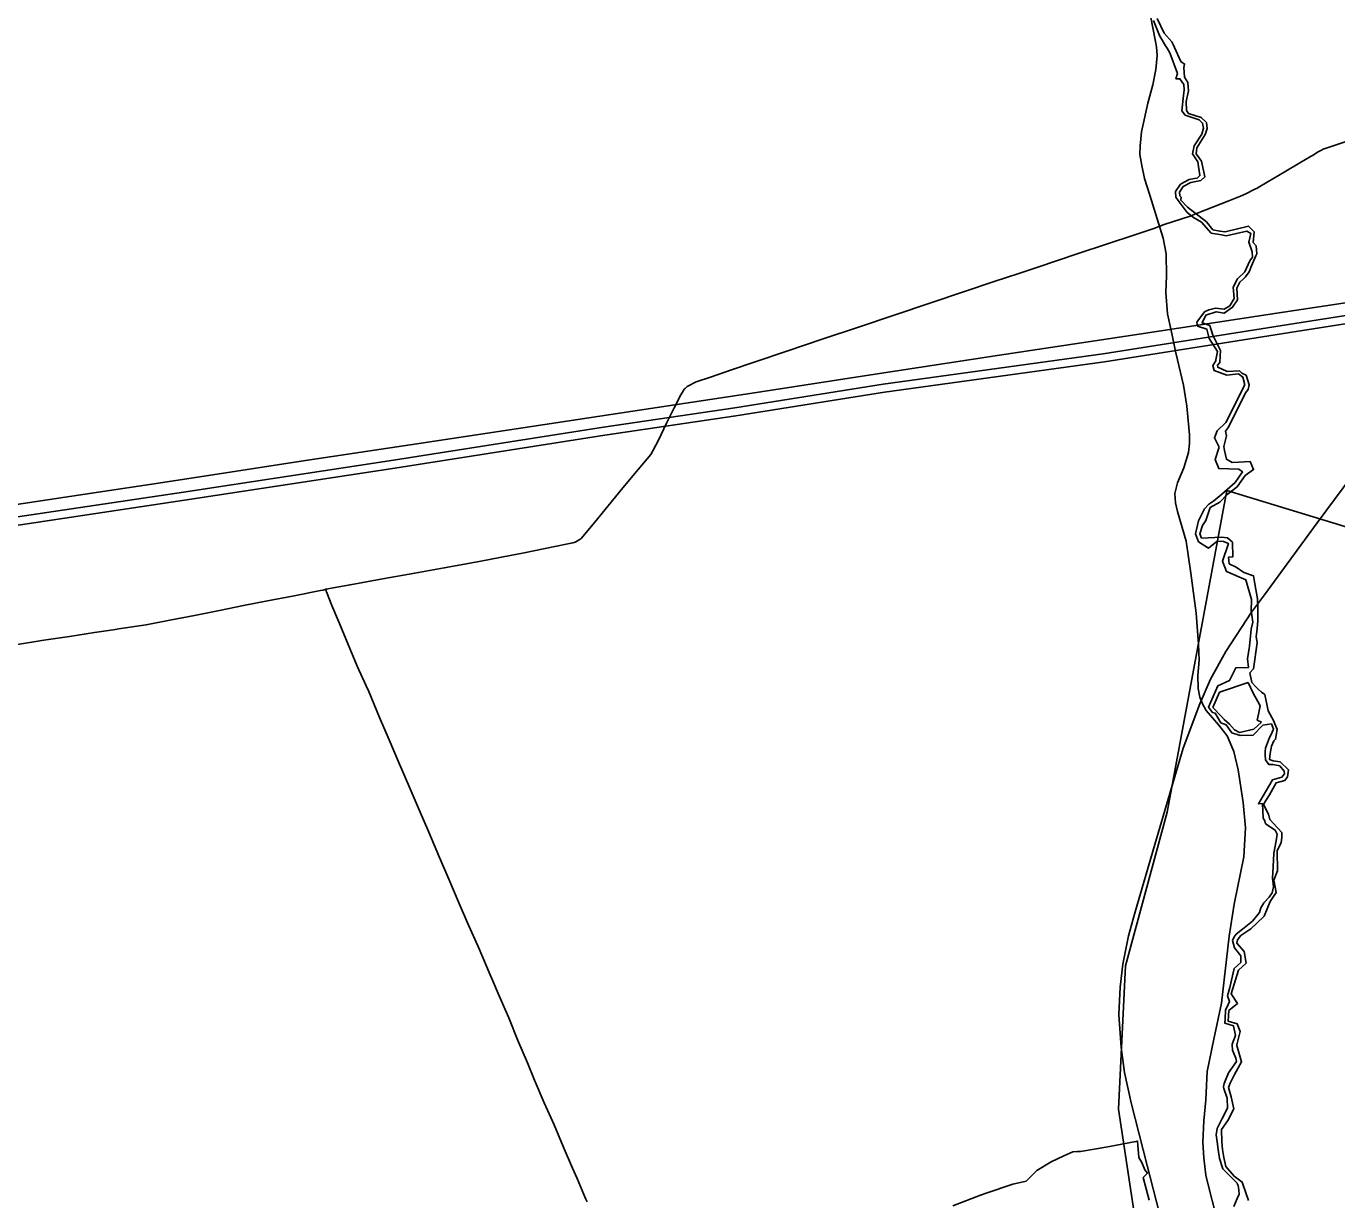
# Model space of a CAD drawing. Extents: x -789162 to -606354, y -1062736 to -945481.
# Drawn here: x -715127 to -712702, y -980932 to -978761 of the extents above; entities that cross this region are included whole.
import ezdxf

# ---------------------------------------------------------------- set-up
doc = ezdxf.new("R2010")
doc.units = 0
for name, color, linetype in [('_SIRSI VZTAHY_ELEKTRICKE VEDENI VN 110 kV S', 7, 'Continuous'), ('_SIRSI VZTAHY_NATURA_EVL', 7, 'Continuous'), ('_SIRSI VZTAHY_OP vodnich zdroju II stupne', 7, 'Continuous'), ('_SIRSI VZTAHY_SILNICE III TRIDY_STAV', 7, 'Continuous'), ('_SIRSI VZTAHY_VTL PLYNOVOD', 7, 'Continuous'), ('_SIRSI VZTAHY_ZELEZNICE STAV', 7, 'Continuous')]:
    doc.layers.add(name, color=color, linetype=linetype)

msp = doc.modelspace()

# ---------------------------------------------------------------- linework, layer by layer
at = {"layer": '_SIRSI VZTAHY_ELEKTRICKE VEDENI VN 110 kV S'}
for points in [[(-717427.9, -980047.8), (-717054.2, -979990.7), (-716766.4, -979912.4), (-716438.6, -979863.4), (-716172.3, -979823.4), (-715749.2, -979759.5), (-715467.8, -979716.8), (-715221.8, -979680.6), (-714835.8, -979623.1), (-714446.8, -979563.7), (-714058.3, -979502.7), (-713815.7, -979467.1), (-713540.8, -979423.4), (-713133.9, -979366.9), (-712767.4, -979309.3), (-712413.6, -979253.8), (-712065.2, -979188.8), (-711661, -979110.9), (-711315, -979045.1), (-710898.2, -978965.7), (-710662.7, -979138), (-710422.5, -979304.8)], [(-717425.8, -980062.7), (-717051.1, -980005.5), (-716763.3, -979927.1), (-716436.3, -979878.2), (-716170.1, -979838.2), (-715747, -979774.4), (-715465.6, -979731.6), (-715219.6, -979695.5), (-714833.6, -979637.9), (-714444.6, -979578.5), (-714056, -979517.6), (-713813.4, -979482), (-713538.6, -979438.2), (-713131.7, -979381.7), (-712765, -979324.1), (-712410.9, -979268.6), (-712062.5, -979203.6), (-711658.3, -979125.6), (-711312.1, -979059.8), (-710901.4, -978981.6), (-710671.7, -979150), (-710445.4, -979339.1)], [(-712587.4, -979257.8), (-712812.5, -979291.9), (-713067.7, -979330.5), (-713325.7, -979369.7), (-713572.2, -979407.3), (-713775.6, -979438.3), (-714024.6, -979475.9), (-714208, -979503.8), (-714404.1, -979533.4), (-714609.6, -979564.6), (-714805.1, -979594.4), (-714894.3, -979608.1), (-714984.9, -979621.7), (-715247.4, -979661.5), (-715461.7, -979693.9), (-715709.4, -979731.3), (-715892.3, -979758.8), (-716104.1, -979790.9), (-716311.2, -979822.2), (-716769.2, -979891.8), (-716892.7, -979911.3), (-717017.9, -979929.6), (-717201.4, -979957.5), (-717403.7, -979988.4)]]:
    msp.add_lwpolyline(points, dxfattribs=at)
at = {"layer": '_SIRSI VZTAHY_NATURA_EVL'}
for p, q in [((-712931.2, -980021.7), (-712918.6, -979993.1)), ((-712918.6, -979993.1), (-712866, -979974.9)), ((-712866, -979974.9), (-712856.3, -979994.9)), ((-712856.3, -979994.9), (-712847.6, -980010.6)), ((-712914.8, -980037.8), (-712931.2, -980021.7)), ((-712847.6, -980010.6), (-712843.6, -980018.2)), ((-712843.6, -980018.2), (-712846.6, -980033.5)), ((-712910.4, -980043.4), (-712914.8, -980037.8)), ((-712900.1, -980052.3), (-712910.4, -980043.4)), ((-712846.6, -980033.5), (-712848.9, -980044.8)), ((-712848.9, -980044.8), (-712841.3, -980048.4)), ((-712891.2, -980063), (-712900.1, -980052.3)), ((-712881.6, -980067.7), (-712891.2, -980063)), ((-712855.1, -980061.4), (-712881.6, -980067.7)), ((-712841.3, -980048.4), (-712855.1, -980061.4))]:
    msp.add_line(p, q, dxfattribs=at)
for points in [[(-713040.9, -978750.1), (-713029.7, -978777.8), (-713018.6, -978796.9), (-713015.9, -978801.5), (-713011, -978809.9), (-712996.7, -978848), (-712999.3, -978857.9), (-712992.1, -978858.1), (-712985, -978868.9), (-712983.9, -978878.3), (-712985.6, -978888.7), (-712988.5, -978917.1), (-712982.1, -978925.5), (-712956.4, -978933.8), (-712950, -978939.9), (-712948.5, -978949.6), (-712951.4, -978960.8), (-712965.8, -978982.1), (-712968.9, -978996.8), (-712959.9, -979010.1), (-712958.7, -979011.8), (-712954.9, -979037.2), (-712960.3, -979041.9), (-712965, -979042.6), (-712975.2, -979044.2), (-712991.2, -979053.1), (-713000.5, -979066.7), (-712999.8, -979077.2), (-712995.4, -979083), (-712978.6, -979105.4), (-712967.2, -979114.7), (-712952.2, -979123.1), (-712934.1, -979143.8), (-712915.1, -979147), (-712906.7, -979148.4), (-712868, -979139.8), (-712861, -979144.1), (-712864.3, -979160.2), (-712858.2, -979178.5), (-712857.8, -979188), (-712862.8, -979194.8), (-712871.7, -979215.3), (-712885.6, -979228.2), (-712893.8, -979243.6), (-712891.9, -979264.7), (-712899.8, -979278.5), (-712910.2, -979284.2), (-712926.3, -979282.6), (-712938.7, -979285.4), (-712946.8, -979289.6), (-712960.9, -979308.6), (-712959.3, -979315.9), (-712942.5, -979321.1), (-712937.7, -979338.6), (-712922.7, -979362.8), (-712925.4, -979378.1), (-712925.7, -979379.8), (-712931.4, -979388.8), (-712928.9, -979397.6), (-712905.5, -979406.8), (-712883.4, -979404), (-712875.4, -979409.9), (-712871.7, -979424.6), (-712907.1, -979493.9), (-712922.9, -979509.6), (-712928.1, -979522.7), (-712920.1, -979538.5), (-712920.3, -979541.3), (-712926.6, -979562.6), (-712920.1, -979579.5), (-712883, -979580.6), (-712876.4, -979585.3), (-712890.1, -979604.9), (-712914.4, -979626.6), (-712929, -979638.9), (-712938.6, -979645.1), (-712946.7, -979654.1), (-712957.9, -979676), (-712963.1, -979700), (-712957.6, -979714.7), (-712938.9, -979726.3), (-712923, -979713.6), (-712911.3, -979714.1), (-712902.4, -979717.9), (-712913.2, -979750.4), (-712905.6, -979769.6), (-712869.8, -979785.2), (-712859.5, -979821.6), (-712860, -979843.3), (-712859.6, -979846.2), (-712857.2, -979863.4), (-712860, -979876.2), (-712863.3, -979908.2), (-712866.9, -979931.2), (-712865.4, -979947.4), (-712888.4, -979947.8), (-712900.2, -979971.7), (-712921.6, -979981.1), (-712938.9, -980020.7), (-712931.9, -980030.4), (-712926.6, -980032.2), (-712916.1, -980049.9), (-712906.5, -980053.6), (-712896, -980068.4), (-712880.5, -980073.2), (-712856.6, -980072.4), (-712838.6, -980054.2), (-712822.8, -980051.8), (-712819.1, -980061.6), (-712823.8, -980072.6), (-712826.4, -980077), (-712833.4, -980096.8), (-712834.3, -980102.9), (-712834.6, -980108.8), (-712833.4, -980118.5), (-712827.8, -980126.6), (-712826.3, -980126.7), (-712820.4, -980127.2), (-712807.2, -980129.3), (-712799.1, -980139.2), (-712798.5, -980144), (-712803.2, -980150.1), (-712820.6, -980155.4), (-712825.9, -980164.2), (-712833.6, -980177.4), (-712846.8, -980199.7), (-712839.3, -980199.3), (-712838, -980226.1), (-712835.2, -980231), (-712833.4, -980236.4), (-712816, -980248.7), (-712812.1, -980255.9), (-712813.7, -980267.9), (-712818.1, -980290.9), (-712819.5, -980316), (-712820.6, -980337.2), (-712818.9, -980353), (-712821.3, -980364.6), (-712827.1, -980372.4), (-712836.8, -980382.6), (-712840.9, -980390.4), (-712842.2, -980392.1), (-712845, -980400.8), (-712858, -980416.8), (-712876, -980431.9), (-712887.9, -980440.9), (-712891.7, -980445.5), (-712894.8, -980452.4), (-712890.9, -980466.2), (-712879.2, -980480.7), (-712879.2, -980493), (-712891.7, -980504.5), (-712899.9, -980539.5), (-712904.1, -980555.1), (-712900.5, -980565.5), (-712903, -980570.9), (-712907.9, -980581.6), (-712908.6, -980597.8), (-712908.9, -980605.6), (-712892.7, -980610.7), (-712889.1, -980628.4), (-712895.1, -980644.1), (-712895.4, -980645.5), (-712894.9, -980655.2), (-712888.3, -980670.6), (-712887.1, -980676.2), (-712901.9, -980697.3), (-712910.1, -980717.1), (-712911.1, -980722.8), (-712911.3, -980724.1), (-712910.6, -980726.5), (-712904.8, -980744.3), (-712903.7, -980762.7), (-712914.1, -980782), (-712923.1, -980800.7), (-712925.2, -980812.4), (-712923.4, -980825.4), (-712921, -980839.5), (-712918.8, -980855.7), (-712912.5, -980875.1), (-712886.4, -980901.4), (-712886.2, -980901.9), (-712885.2, -980904), (-712884.1, -980906.1), (-712884, -980906.6), (-712883.9, -980908.7), (-712882.6, -980921.2), (-712882.5, -980922.2), (-712886.3, -980930), (-712892.5, -980944.6)], [(-712865.1, -980933.8), (-712875.7, -980903.5), (-712876.6, -980899.6), (-712891.8, -980888.9), (-712907.1, -980870.6), (-712910.7, -980853.9), (-712913.4, -980839), (-712914.5, -980825.2), (-712915.4, -980802.5), (-712903.5, -980785.4), (-712892.5, -980764), (-712897.5, -980742.1), (-712902, -980724.3), (-712899, -980716.7), (-712891.1, -980700.5), (-712878.1, -980676.8), (-712886.9, -980647.1), (-712886.7, -980645.6), (-712880.7, -980621.2), (-712885.9, -980606.9), (-712902.6, -980602.1), (-712901.7, -980582.4), (-712885.3, -980569.1), (-712897, -980551), (-712883.4, -980507.4), (-712869.6, -980494.5), (-712873.4, -980473.2), (-712886.7, -980457.2), (-712885.8, -980451.5), (-712879.6, -980443.5), (-712860.9, -980431.2), (-712849.7, -980420.2), (-712836.1, -980407.8), (-712824.8, -980380.5), (-712813.8, -980363.9), (-712818.1, -980341.1), (-712811.4, -980323.8), (-712812.1, -980286.4), (-712805, -980271.4), (-712803.6, -980262.2), (-712803.4, -980252.9), (-712825.8, -980228.9), (-712827.9, -980219), (-712837.2, -980200.7), (-712832.9, -980193.8), (-712826.1, -980182.9), (-712813.9, -980160.7), (-712798.2, -980156.3), (-712793.1, -980149.6), (-712791.4, -980136.8), (-712806.4, -980122.1), (-712819.5, -980120.4), (-712826.6, -980117.4), (-712824.8, -980106.7), (-712822.8, -980093), (-712818.3, -980083.1), (-712815.1, -980080.2), (-712812.2, -980062.3), (-712819, -980045.6), (-712829, -980027.9), (-712834.9, -979997.6), (-712840.8, -979993), (-712847.4, -979987.8), (-712851.2, -979983.6), (-712858.9, -979975.1), (-712862.8, -979957.5), (-712855.8, -979949.8), (-712849, -979901.9), (-712850.8, -979890.3), (-712849.4, -979876.1), (-712847.7, -979860.6), (-712847.8, -979843.1), (-712848, -979833.5), (-712848.1, -979830.4), (-712848.2, -979825.7), (-712848.3, -979820.1), (-712853.2, -979792.7), (-712856.1, -979777.5), (-712873.5, -979771.4), (-712887.9, -979761.8), (-712900.7, -979755.3), (-712901.9, -979743.2), (-712894.3, -979742.9), (-712894.7, -979715.6), (-712903.8, -979707.4), (-712914.8, -979706.2), (-712952, -979707.8), (-712955, -979700.1), (-712950.1, -979684.8), (-712943.9, -979675.5), (-712936.2, -979651.4), (-712918.4, -979641.3), (-712904.6, -979627.1), (-712886.2, -979612.9), (-712871.1, -979592), (-712855.7, -979581.3), (-712862.1, -979566.4), (-712883.2, -979567.2), (-712895.2, -979568.2), (-712905.9, -979562.1), (-712909.5, -979545.8), (-712910.7, -979538.4), (-712905.8, -979519), (-712907.9, -979510.2), (-712902.1, -979502.8), (-712870.4, -979439.3), (-712865.8, -979432.8), (-712863.9, -979424.1), (-712869.2, -979406.8), (-712877.2, -979402.5), (-712881.9, -979398.2), (-712904.9, -979399.8), (-712922.1, -979391.9), (-712922.7, -979388.1), (-712918.4, -979383.1), (-712916.9, -979360.9), (-712931.2, -979332.4), (-712936.9, -979314.7), (-712951.1, -979309.7), (-712944, -979295.3), (-712924.8, -979289.1), (-712910.3, -979292), (-712894.6, -979280.9), (-712885.6, -979267.2), (-712886.6, -979245.8), (-712880.9, -979234.5), (-712875.1, -979228.9), (-712870.4, -979224.3), (-712863.9, -979215.2), (-712859.5, -979203.9), (-712851.4, -979185.4), (-712850, -979182.2), (-712851.1, -979167), (-712856.4, -979161.2), (-712854.4, -979141.5), (-712865, -979130.5), (-712908.4, -979141.5), (-712917.9, -979139.9), (-712931, -979137.7), (-712942.8, -979122.9), (-712977.9, -979095.8), (-712990.1, -979082.5), (-712989.9, -979077.1), (-712992.1, -979074.5), (-712992.6, -979068.1), (-712986.2, -979057.1), (-712971.7, -979049.8), (-712953.6, -979046.2), (-712945.8, -979039.8), (-712952, -979010.5), (-712962.1, -978996.7), (-712961, -978985.9), (-712945.3, -978961.1), (-712941.8, -978949.8), (-712943, -978938.7), (-712953, -978929.5), (-712976.3, -978922.4), (-712980.1, -978916.9), (-712980.6, -978900.2), (-712976.2, -978880.1), (-712977.5, -978865.2), (-712983.3, -978855.2), (-712984.5, -978837.2), (-712983.5, -978830.8), (-712990.3, -978826.1), (-713002, -978800), (-713003.7, -978796.1), (-713006.7, -978789.5), (-713021.2, -978773.6), (-713033.9, -978746.6)], [(-713049.1, -980932.8), (-713060, -980891.2), (-713052.1, -980883.4), (-713057, -980877), (-713062.4, -980863.3), (-713068.2, -980854.4), (-713070.3, -980823.8), (-713125.7, -980834.3), (-713176, -980842.9), (-713182.5, -980843.1), (-713190.1, -980843.4), (-713206.6, -980851.1), (-713230.4, -980862.3), (-713256.9, -980878), (-713276.6, -980898), (-713300.9, -980903.2), (-713350.5, -980919.9), (-713361, -980923.9), (-713412, -980943.4)]]:
    msp.add_lwpolyline(points, dxfattribs=at)
at = {"layer": '_SIRSI VZTAHY_OP vodnich zdroju II stupne'}
msp.add_lwpolyline([(-714270.4, -983507.8), (-714419.2, -983074.4), (-714315.7, -982925.6), (-714225.2, -982867.4), (-714128.1, -982686.2), (-714076.4, -982459.8), (-714179.9, -982207.5), (-714309.3, -982000.4), (-713953.4, -981832.2), (-713668.8, -981812.8), (-713364.7, -981715.8), (-713274.1, -981631.7), (-713183.6, -981547.6), (-713105.9, -981418.2), (-713028.3, -981262.9), (-713060.6, -981062.4), (-713105.9, -980764.8), (-713093, -980499.5), (-713015.4, -980214.8), (-712905.4, -979619.6), (-711676.2, -979994.9)], dxfattribs=at)
at = {"layer": '_SIRSI VZTAHY_SILNICE III TRIDY_STAV'}
msp.add_lwpolyline([(-712927.2, -980952.9), (-712937.8, -980912.2), (-712944.4, -980886.5), (-712947.8, -980854.8), (-712949.4, -980825.9), (-712947.8, -980786.2), (-712944.4, -980747.1), (-712941.8, -980695.1), (-712929.6, -980635.1), (-712915.4, -980568.6), (-712900.8, -980444.8), (-712891.9, -980385.3), (-712873.9, -980297.9), (-712870.7, -980243.9), (-712875, -980197), (-712884, -980137), (-712892.3, -980102.6), (-712904.7, -980074), (-712920.2, -980054.3), (-712943.3, -980027.2), (-712950.4, -980014.6), (-712955.1, -980002.6), (-712958.3, -979986.4), (-712959.1, -979962.2), (-712956.3, -979933.6), (-712957.4, -979904.4), (-712961.9, -979846.7), (-712972.1, -979772.6), (-712980.2, -979713.7), (-712996.7, -979659), (-713000.5, -979642.9), (-713001.2, -979625.7), (-712996.7, -979606), (-712984.9, -979578.2), (-712976.4, -979549.8), (-712974.5, -979532.4), (-712974.5, -979517.1), (-712975.3, -979503.1), (-712979.3, -979464.1), (-712985.6, -979425), (-712999.6, -979365), (-713008.4, -979323.8), (-713015.2, -979293), (-713018, -979253.7), (-713016.9, -979222.9), (-713017.4, -979181.8), (-713023.1, -979152.9), (-713047.4, -979073.4), (-713057.4, -979042.8), (-713062.8, -979018.3), (-713066, -978998), (-713065.6, -978981.9), (-713063.1, -978956.1), (-713051.6, -978902.9), (-713042.1, -978869.2), (-713036.5, -978840.6), (-713034.2, -978815.2), (-713035.4, -978799.2), (-713037.2, -978789.2), (-713046.6, -978741.4)], dxfattribs=at)
at = {"layer": '_SIRSI VZTAHY_VTL PLYNOVOD'}
for points in [[(-714572.4, -979802.7), (-714571.9, -979802.5), (-714558.9, -979800.1), (-714558.8, -979800.1), (-714527.3, -979794.3), (-714463.5, -979782.9), (-714407.7, -979772.8), (-714353.2, -979763.1), (-714288.7, -979751.3), (-714247.2, -979743.3), (-714205.5, -979735.1), (-714148.7, -979723.8), (-714124.3, -979718.6), (-714115.2, -979716.7), (-714110.9, -979715.2), (-714109.6, -979714.8), (-714103.4, -979711.4), (-714100, -979708.8), (-714074.7, -979678.4), (-714050.1, -979648.4), (-714022.7, -979614.8), (-713994.6, -979581), (-713970.8, -979553), (-713957.1, -979527.7), (-713941.4, -979494.1), (-713928, -979467.2), (-713915.3, -979443), (-713910.6, -979434.8), (-713909.1, -979432.7), (-713907.5, -979431), (-713903.5, -979427.7), (-713887, -979419.1), (-713860.4, -979409.9), (-713821.4, -979396.9), (-713777.7, -979382), (-713719.5, -979362), (-713652, -979339.5), (-713587, -979317.8), (-713518.7, -979294.9), (-713454.8, -979273.2), (-713390.9, -979251.7), (-713335.5, -979233.4), (-713290.3, -979218.2), (-713255, -979206.6), (-713220.1, -979195.1), (-713180.1, -979181.4), (-713127.7, -979164.3), (-713075.6, -979146.7), (-713038.4, -979134.2), (-713037, -979133.6), (-713037, -979133.6), (-713021.3, -979127.7), (-712973.3, -979112.2), (-712961.2, -979107.4), (-712957.5, -979105.9), (-712957.5, -979105.9), (-712951.9, -979103.7), (-712944, -979100.7), (-712901.8, -979084.1), (-712880.1, -979075), (-712870, -979070.7), (-712854.5, -979063), (-712854.5, -979063), (-712847.8, -979059.6), (-712847.4, -979059.4), (-712847.4, -979059.4), (-712830.5, -979049.5), (-712799.2, -979030.9), (-712770.2, -979013.8), (-712749.1, -979001.2), (-712746.8, -978999.8), (-712736.2, -978993.5), (-712731.5, -978990.9), (-712727, -978988.5), (-712678.9, -978972.1)], [(-715146.5, -979905.3), (-715094.1, -979896.7), (-715046.8, -979889.8), (-715000.5, -979882.5), (-714965.8, -979877.5), (-714965.7, -979877.5), (-714951.7, -979875.4), (-714905, -979868.2), (-714857.9, -979859.5), (-714838, -979855.6), (-714815.1, -979851), (-714769, -979841.7), (-714724.3, -979832.4), (-714680.5, -979824.3), (-714634.2, -979815.4), (-714582.1, -979805), (-714577.4, -979804.2), (-714573.2, -979802.9), (-714573.2, -979802.9), (-714572.4, -979802.7)], [(-714572.1, -979804.4), (-714572.2, -979803.9), (-714572.4, -979802.7)], [(-714571.8, -979805.5), (-714571.5, -979805.4), (-714571.3, -979805.4), (-714571.4, -979804.8), (-714571.5, -979804.3), (-714571.8, -979804.4), (-714571.8, -979804.4), (-714572.1, -979804.4)], [(-714572.1, -979804.4), (-714571.9, -979805), (-714571.8, -979805.5)], [(-714088.9, -980936.4), (-714091.6, -980930.1), (-714107.4, -980893), (-714116, -980873.7), (-714133.1, -980833.6), (-714150.1, -980793.8), (-714168.1, -980753.2), (-714185.9, -980711.3), (-714199.4, -980678.9), (-714216.8, -980637.4), (-714233.9, -980595.7), (-714251.7, -980555), (-714263.9, -980525.9), (-714269.9, -980511.9), (-714288.6, -980468.1), (-714310.4, -980419.8), (-714327.5, -980379.6), (-714345, -980338.9), (-714362, -980299.1), (-714381.9, -980252.1), (-714399.5, -980210.6), (-714416.3, -980171.9), (-714438.1, -980121.7), (-714455, -980081.4), (-714473, -980039.9), (-714492.9, -979992.1), (-714497.7, -979981.5), (-714514.3, -979944.7), (-714518.7, -979934.2), (-714531.2, -979904.8), (-714547.2, -979866.2), (-714561, -979832.8), (-714571.3, -979807.6), (-714571.6, -979806.5), (-714571.7, -979806.1), (-714571.8, -979805.5)]]:
    msp.add_lwpolyline(points, dxfattribs=at)
at = {"layer": '_SIRSI VZTAHY_ZELEZNICE STAV'}
msp.add_lwpolyline([(-713029.9, -980957.9), (-713052.4, -980868.6), (-713082.2, -980752.7), (-713094.6, -980697), (-713100.5, -980650.6), (-713104.9, -980589.8), (-713102.3, -980538.9), (-713097.4, -980496.3), (-713087.1, -980444.2), (-713074.7, -980399.8), (-713038.3, -980274.9), (-712985.9, -980096.8), (-712955.5, -980014.5), (-712935.6, -979969.3), (-712907.2, -979918), (-712859.7, -979844.9), (-712835.8, -979813), (-712737.8, -979679.6), (-712624.3, -979526)], dxfattribs=at)

doc.saveas('drawing.dxf')
